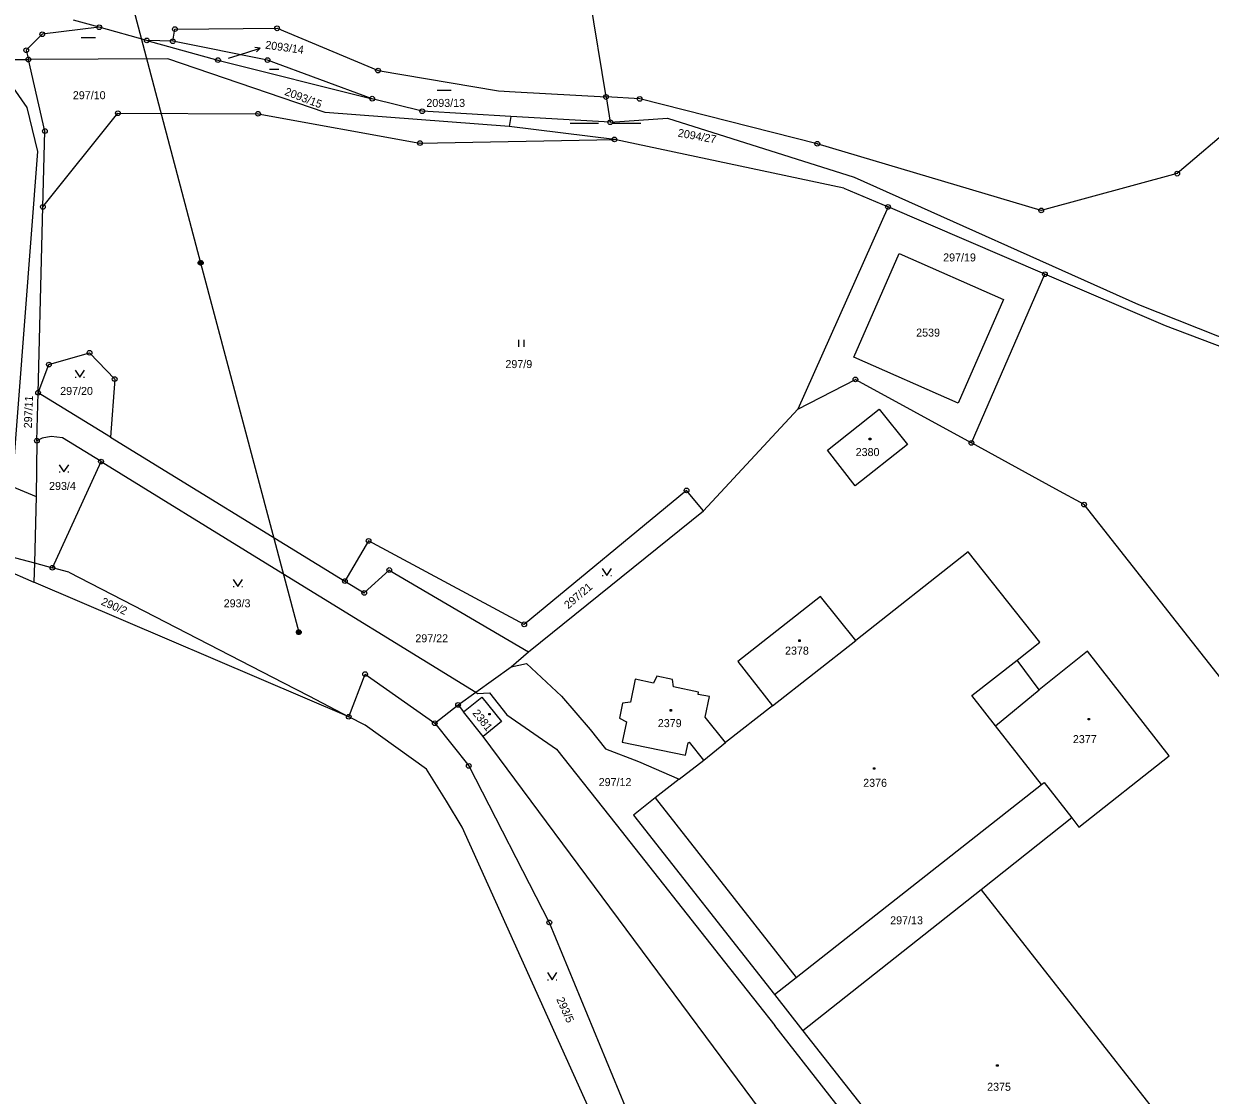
# Model space of a CAD drawing. Extents: x -795483 to -789093, y -1112258 to -1108741.
# Drawn here: x -790264.1 to -790012.1, y -1112091.2 to -1111863.6 of the extents above; entities that cross this region are included whole.
import ezdxf

# ---------------------------------------------------------------- set-up
doc = ezdxf.new("R2010")
doc.units = 0
for name, color, linetype in [('Komunikace', 7, 'Continuous'), ('Vrstva 1', 7, 'Continuous'), ('Vrstva 12', 7, 'Continuous'), ('Vrstva 14', 7, 'Continuous'), ('Vrstva 15', 7, 'Continuous'), ('Vrstva 16', 7, 'Continuous'), ('Vrstva 2', 7, 'Continuous'), ('Vrstva 23', 7, 'Continuous'), ('Vrstva 25', 7, 'Continuous'), ('Vrstva 26', 7, 'Continuous'), ('Vrstva 28', 7, 'Continuous'), ('Vrstva 3', 7, 'Continuous')]:
    doc.layers.add(name, color=color, linetype=linetype)

msp = doc.modelspace()

# ---------------------------------------------------------------- linework, layer by layer
at = {"layer": 'Komunikace'}
msp.add_line((-790220.63, -1111870.93), (-790216.77, -1111869.73), dxfattribs=at)
at = {"layer": 'Vrstva 1'}
for p, q in [((-790140.45, -1111879.2), (-790143.99, -1111857.44)), ((-790248.09, -1111864.4), (-790253.53, -1111862.89)), ((-790260.17, -1111865.88), (-790263.57, -1111869.26)), ((-790248.09, -1111864.4), (-790260.17, -1111865.88)), ((-790237.98, -1111867.19), (-790248.09, -1111864.4)), ((-790232.46, -1111867.36), (-790232.01, -1111864.79)), ((-790232.01, -1111864.79), (-790210.31, -1111864.62)), ((-790210.31, -1111864.62), (-790188.88, -1111873.58)), ((-790232.46, -1111867.36), (-790237.98, -1111867.19)), ((-790237.98, -1111867.19), (-790222.86, -1111871.37)), ((-790212.34, -1111871.38), (-790232.46, -1111867.36)), ((-790263.57, -1111869.26), (-790263.12, -1111871.24)), ((-790263.35, -1111881.43), (-790269.27, -1111873.1)), ((-790269.21, -1111871.26), (-790263.12, -1111871.24)), ((-790233.48, -1111871.11), (-790263.12, -1111871.24)), ((-790259.62, -1111886.43), (-790263.12, -1111871.24)), ((-790200.08, -1111882.51), (-790233.48, -1111871.11)), ((-790222.86, -1111871.37), (-790190.11, -1111879.56)), ((-790190.11, -1111879.56), (-790212.34, -1111871.38)), ((-790188.88, -1111873.58), (-790163.27, -1111877.89)), ((-790163.27, -1111877.89), (-790159.74, -1111878.09)), ((-790159.74, -1111878.09), (-790140.45, -1111879.2)), ((-790179.5, -1111882.22), (-790190.11, -1111879.56)), ((-790133.29, -1111879.61), (-790140.45, -1111879.2)), ((-790140.45, -1111879.2), (-790139.57, -1111884.55)), ((-790095.59, -1111889.13), (-790133.29, -1111879.61)), ((-790000.3, -1111879.31), (-790019.16, -1111895.48)), ((-790261.09, -1111890.79), (-790263.35, -1111881.43)), ((-790260.04, -1111902.53), (-790244.12, -1111882.65)), ((-790244.12, -1111882.65), (-790214.36, -1111882.76)), ((-790214.36, -1111882.76), (-790179.97, -1111888.98)), ((-790161.03, -1111885.45), (-790200.08, -1111882.51)), ((-790160.66, -1111883.32), (-790179.5, -1111882.22)), ((-790160.66, -1111883.32), (-790161.03, -1111885.45)), ((-790139.57, -1111884.55), (-790160.66, -1111883.32)), ((-790138.69, -1111888.22), (-790161.03, -1111885.45)), ((-790139.57, -1111884.55), (-790127.41, -1111883.71)), ((-790127.41, -1111883.71), (-790087.77, -1111896.21)), ((-790260.04, -1111902.53), (-790259.62, -1111886.43)), ((-790179.97, -1111888.98), (-790138.69, -1111888.22)), ((-790089.95, -1111898.53), (-790138.69, -1111888.22)), ((-790266.55, -1111961.94), (-790261.09, -1111890.79)), ((-790048.03, -1111903.29), (-790095.59, -1111889.13)), ((-790019.16, -1111895.48), (-790048.03, -1111903.29)), ((-790089.95, -1111898.53), (-790080.58, -1111902.55)), ((-790087.77, -1111896.21), (-790027.39, -1111923.25)), ((-790261.06, -1111942), (-790260.04, -1111902.53)), ((-790080.58, -1111902.55), (-790099.71, -1111945.52)), ((-790047.27, -1111916.84), (-790080.58, -1111902.55)), ((-790087.87, -1111934.45), (-790078.23, -1111912.46)), ((-790078.23, -1111912.46), (-790056.05, -1111922.2)), ((-790062.87, -1111952.65), (-790047.27, -1111916.84)), ((-790021.69, -1111927.81), (-790047.27, -1111916.84)), ((-790056.05, -1111922.2), (-790065.71, -1111944.2)), ((-790027.39, -1111923.25), (-790001.1, -1111933.71)), ((-790000, -1111936), (-790021.69, -1111927.81)), ((-790258.75, -1111936.01), (-790250.13, -1111933.51)), ((-790250.13, -1111933.51), (-790244.8, -1111939.09)), ((-790261.06, -1111942), (-790258.75, -1111936.01)), ((-790065.71, -1111944.2), (-790087.87, -1111934.45)), ((-790244.8, -1111939.09), (-790245.68, -1111951.44)), ((-790099.71, -1111945.52), (-790087.51, -1111939.18)), ((-790087.51, -1111939.18), (-790062.87, -1111952.65)), ((-790261.32, -1111952.19), (-790261.06, -1111942)), ((-790245.68, -1111951.44), (-790261.06, -1111942)), ((-790099.71, -1111945.52), (-790119.76, -1111967.05)), ((-790093.43, -1111954.22), (-790082.43, -1111945.5)), ((-790082.43, -1111945.5), (-790076.41, -1111952.98)), ((-790258.26, -1111951.26), (-790260.22, -1111951.65)), ((-790255.89, -1111951.58), (-790258.26, -1111951.26)), ((-790247.7, -1111956.61), (-790255.89, -1111951.58)), ((-790245.68, -1111951.44), (-790195.9, -1111981.99)), ((-790261.32, -1111952.19), (-790261.5, -1111964.06)), ((-790260.22, -1111951.65), (-790261.32, -1111952.19)), ((-790076.41, -1111952.98), (-790087.53, -1111961.76)), ((-790044.97, -1111962.45), (-790062.87, -1111952.65)), ((-790258.03, -1111979.16), (-790247.7, -1111956.61)), ((-790247.7, -1111956.61), (-790212.75, -1111978.1)), ((-790087.53, -1111961.76), (-790093.43, -1111954.22)), ((-790266.55, -1111961.94), (-790261.5, -1111964.06)), ((-790261.5, -1111964.06), (-790261.83, -1111978.13)), ((-790123.37, -1111962.74), (-790157.84, -1111991.18)), ((-790119.76, -1111967.05), (-790123.37, -1111962.74)), ((-790038.93, -1111965.75), (-790044.97, -1111962.45)), ((-789941.39, -1112089.8), (-790038.93, -1111965.75)), ((-790156.93, -1111997.02), (-790119.76, -1111967.05)), ((-790190.89, -1111973.47), (-790195.9, -1111981.99)), ((-790157.84, -1111991.18), (-790190.89, -1111973.47)), ((-790267.17, -1111976.68), (-790261.83, -1111978.13)), ((-790063.55, -1111975.76), (-790087.43, -1111994.59)), ((-790048.32, -1111994.96), (-790063.55, -1111975.76)), ((-790261.83, -1111978.13), (-790261.94, -1111982.2)), ((-790261.83, -1111978.13), (-790258.03, -1111979.16)), ((-790254.5, -1111980.11), (-790258.03, -1111979.16)), ((-790212.75, -1111978.1), (-790168.11, -1112005.59)), ((-790254.5, -1111980.11), (-790208.93, -1112003.58)), ((-790191.79, -1111984.5), (-790186.49, -1111979.64)), ((-790186.49, -1111979.64), (-790156.93, -1111997.02)), ((-790195.9, -1111981.99), (-790191.79, -1111984.5)), ((-790094.9, -1111985.24), (-790112.45, -1111999.09)), ((-790087.43, -1111994.59), (-790094.9, -1111985.24)), ((-790105.11, -1112008.49), (-790087.43, -1111994.59)), ((-790053.17, -1111998.79), (-790048.32, -1111994.96)), ((-790038.22, -1111996.9), (-790048.46, -1112005.09)), ((-790020.87, -1112019.09), (-790038.22, -1111996.9)), ((-790160.6, -1112000.19), (-790156.93, -1111997.02)), ((-790112.45, -1111999.09), (-790105.11, -1112008.49)), ((-790062.81, -1112006.32), (-790053.17, -1111998.79)), ((-790048.46, -1112005.09), (-790053.17, -1111998.79)), ((-790195.1, -1112010.79), (-790191.62, -1112001.75)), ((-790191.62, -1112001.75), (-790176.83, -1112012.19)), ((-790168.11, -1112005.59), (-790160.6, -1112000.19)), ((-790160.6, -1112000.19), (-790157.37, -1111999.52)), ((-790157.37, -1111999.52), (-790149.94, -1112006.4)), ((-790208.93, -1112003.58), (-790203.56, -1112006.38)), ((-790134.3, -1112002.85), (-790135.27, -1112007.73)), ((-790130.37, -1112003.67), (-790134.3, -1112002.85)), ((-790129.65, -1112002.15), (-790130.37, -1112003.67)), ((-790126.32, -1112002.87), (-790129.65, -1112002.15)), ((-790126.15, -1112004.44), (-790126.32, -1112002.87)), ((-790120.81, -1112005.6), (-790126.15, -1112004.44)), ((-790203.56, -1112006.38), (-790195.1, -1112010.79)), ((-790171.86, -1112008.29), (-790168.11, -1112005.59)), ((-790170.72, -1112009.75), (-790166.8, -1112006.62)), ((-790168.11, -1112005.59), (-790167.73, -1112005.83)), ((-790167.73, -1112005.83), (-790165.22, -1112005.7)), ((-790166.8, -1112006.62), (-790162.65, -1112011.81)), ((-790165.22, -1112005.7), (-790161.53, -1112010.36)), ((-790149.94, -1112006.4), (-790143.85, -1112013.48)), ((-790120.89, -1112006.1), (-790120.81, -1112005.6)), ((-790118.51, -1112006.52), (-790120.89, -1112006.1)), ((-790119.39, -1112010.91), (-790118.51, -1112006.52)), ((-790057.76, -1112012.74), (-790062.81, -1112006.32)), ((-790176.83, -1112012.19), (-790171.86, -1112008.29)), ((-790171.86, -1112008.29), (-790170.72, -1112009.75)), ((-790136.98, -1112007.91), (-790137.61, -1112011.1)), ((-790135.27, -1112007.73), (-790136.98, -1112007.91)), ((-790105.11, -1112008.49), (-790115.07, -1112016.28)), ((-790166.58, -1112014.96), (-790170.72, -1112009.75)), ((-790162.65, -1112011.81), (-790166.58, -1112014.96)), ((-790161.53, -1112010.36), (-790150.98, -1112017.67)), ((-790137.61, -1112011.1), (-790136.12, -1112011.88)), ((-790136.12, -1112011.88), (-790137, -1112016.23)), ((-790115.07, -1112016.28), (-790119.39, -1112010.91)), ((-790176.83, -1112012.19), (-790169.61, -1112021.25)), ((-790143.85, -1112013.48), (-790140.58, -1112017.62)), ((-790047.98, -1112025.2), (-790057.76, -1112012.74)), ((-790071.2, -1112143.32), (-790166.58, -1112014.96)), ((-790137, -1112016.23), (-790123.55, -1112018.95)), ((-790123.55, -1112018.95), (-790123.01, -1112016.34)), ((-790123.01, -1112016.34), (-790122.71, -1112016.17)), ((-790119.72, -1112020.01), (-790122.71, -1112016.17)), ((-790119.72, -1112020.01), (-790115.07, -1112016.28)), ((-790150.98, -1112017.67), (-790138.3, -1112033.71)), ((-790140.58, -1112017.62), (-790133.56, -1112020.33)), ((-790040.05, -1112034.23), (-790020.87, -1112019.09)), ((-790169.61, -1112021.25), (-790152.5, -1112054.46)), ((-790133.56, -1112020.33), (-790124.92, -1112024.05)), ((-790124.92, -1112024.05), (-790119.72, -1112020.01)), ((-790124.92, -1112024.05), (-790130.03, -1112028.03)), ((-790100.1, -1112066.14), (-790047.98, -1112025.2)), ((-790047.98, -1112025.2), (-790047.41, -1112024.76)), ((-790047.41, -1112024.76), (-790041.56, -1112032.29)), ((-790130.03, -1112028.03), (-790134.64, -1112031.72)), ((-790134.64, -1112031.72), (-790104.69, -1112069.75)), ((-790138.3, -1112033.71), (-790115.3, -1112062.81)), ((-790041.56, -1112032.29), (-790060.83, -1112047.54)), ((-790041.56, -1112032.29), (-790040.05, -1112034.23)), ((-790060.83, -1112047.54), (-790098.64, -1112077.48)), ((-790060.83, -1112047.54), (-790016.22, -1112104.31)), ((-790152.5, -1112054.46), (-790133.36, -1112100.94)), ((-790115.3, -1112062.81), (-790108.07, -1112071.96)), ((-790104.69, -1112069.75), (-790100.1, -1112066.14)), ((-790104.69, -1112069.75), (-790098.64, -1112077.48)), ((-790108.07, -1112071.96), (-790104.59, -1112076.39)), ((-790072, -1112117.92), (-790104.59, -1112076.39)), ((-790098.64, -1112077.48), (-790053.95, -1112134.29))]:
    msp.add_line(p, q, dxfattribs=at)
at = {"layer": 'Vrstva 12'}
for p, q in [((-790249.81, -1111826.5), (-790226.54, -1111914.4)), ((-790226.54, -1111914.4), (-790205.72, -1111992.83))]:
    msp.add_line(p, q, dxfattribs=at)
at = {"layer": 'Vrstva 16'}
for p, q in [((-790216.77, -1111869.73), (-790213.91, -1111868.84)), ((-790213.91, -1111868.84), (-790215.01, -1111868.66)), ((-790213.91, -1111868.84), (-790214.71, -1111869.61))]:
    msp.add_line(p, q, dxfattribs=at)
at = {"layer": 'Vrstva 2'}
for p, q in [((-790057.76, -1112012.74), (-790048.46, -1112005.09)), ((-790130.03, -1112028.03), (-790100.1, -1112066.14))]:
    msp.add_line(p, q, dxfattribs=at)
at = {"layer": 'Vrstva 23'}
for p, q in [((-790251.9, -1111866.56), (-790248.9, -1111866.56)), ((-790211.94, -1111873.28), (-790209.93, -1111873.28)), ((-790176.32, -1111877.78), (-790173.32, -1111877.78)), ((-790148.06, -1111884.79), (-790142.06, -1111884.79)), ((-790139.06, -1111884.79), (-790133.06, -1111884.79)), ((-790158.94, -1111932.26), (-790158.94, -1111930.76)), ((-790157.94, -1111930.76), (-790157.94, -1111932.26)), ((-790253.2, -1111937.22), (-790252.2, -1111938.72)), ((-790253.2, -1111938.72), (-790253, -1111938.72)), ((-790252.2, -1111938.72), (-790251.2, -1111937.22)), ((-790251.4, -1111938.72), (-790251.2, -1111938.72)), ((-790256.56, -1111957.3), (-790255.56, -1111958.8)), ((-790256.56, -1111958.8), (-790256.36, -1111958.8)), ((-790255.56, -1111958.8), (-790254.56, -1111957.3)), ((-790254.76, -1111958.8), (-790254.56, -1111958.8)), ((-790141.27, -1111979.32), (-790140.27, -1111980.82)), ((-790140.27, -1111980.82), (-790139.27, -1111979.32)), ((-790219.62, -1111981.66), (-790218.62, -1111983.16)), ((-790218.62, -1111983.16), (-790217.62, -1111981.66)), ((-790141.27, -1111980.82), (-790141.07, -1111980.82)), ((-790139.47, -1111980.82), (-790139.27, -1111980.82)), ((-790219.62, -1111983.16), (-790219.42, -1111983.16)), ((-790217.82, -1111983.16), (-790217.62, -1111983.16)), ((-790152.88, -1112065.14), (-790151.88, -1112066.64)), ((-790152.88, -1112066.64), (-790152.68, -1112066.64)), ((-790151.88, -1112066.64), (-790150.88, -1112065.14)), ((-790151.08, -1112066.64), (-790150.88, -1112066.64))]:
    msp.add_line(p, q, dxfattribs=at)
at = {"layer": 'Vrstva 25'}
for p, q in [((-790084.55, -1111951.68), (-790084.25, -1111951.68)), ((-790084.55, -1111951.98), (-790084.55, -1111951.68)), ((-790084.25, -1111951.98), (-790084.55, -1111951.98)), ((-790084.25, -1111951.68), (-790084.25, -1111951.98)), ((-790099.53, -1111994.49), (-790099.23, -1111994.49)), ((-790099.53, -1111994.79), (-790099.53, -1111994.49)), ((-790099.23, -1111994.79), (-790099.53, -1111994.79)), ((-790099.23, -1111994.49), (-790099.23, -1111994.79)), ((-790126.85, -1112009.28), (-790126.55, -1112009.28)), ((-790126.85, -1112009.58), (-790126.85, -1112009.28)), ((-790126.55, -1112009.28), (-790126.55, -1112009.58)), ((-790165.37, -1112010.09), (-790165.07, -1112010.09)), ((-790165.37, -1112010.39), (-790165.37, -1112010.09)), ((-790165.07, -1112010.39), (-790165.37, -1112010.39)), ((-790165.07, -1112010.09), (-790165.07, -1112010.39)), ((-790126.55, -1112009.58), (-790126.85, -1112009.58)), ((-790038.1, -1112011.16), (-790037.8, -1112011.16)), ((-790038.1, -1112011.46), (-790038.1, -1112011.16)), ((-790037.8, -1112011.46), (-790038.1, -1112011.46)), ((-790037.8, -1112011.16), (-790037.8, -1112011.46)), ((-790083.68, -1112021.66), (-790083.38, -1112021.66)), ((-790083.68, -1112021.96), (-790083.68, -1112021.66)), ((-790083.38, -1112021.96), (-790083.68, -1112021.96)), ((-790083.38, -1112021.66), (-790083.38, -1112021.96)), ((-790057.52, -1112084.68), (-790057.22, -1112084.68)), ((-790057.52, -1112084.98), (-790057.52, -1112084.68)), ((-790057.22, -1112084.98), (-790057.52, -1112084.98)), ((-790057.22, -1112084.68), (-790057.22, -1112084.98))]:
    msp.add_line(p, q, dxfattribs=at)
at = {"layer": 'Vrstva 26'}
for p, q in [((-790227.04, -1111914.3), (-790226.94, -1111914.1)), ((-790227.04, -1111914.5), (-790227.04, -1111914.3)), ((-790226.94, -1111914.7), (-790227.04, -1111914.5)), ((-790226.94, -1111914.1), (-790226.84, -1111914)), ((-790226.84, -1111914.8), (-790226.94, -1111914.7)), ((-790226.84, -1111914), (-790226.64, -1111913.9)), ((-790226.84, -1111914.2), (-790226.84, -1111914.6)), ((-790226.84, -1111914.6), (-790226.64, -1111914.7)), ((-790226.64, -1111914.9), (-790226.84, -1111914.8)), ((-790226.64, -1111913.9), (-790226.44, -1111913.9)), ((-790226.64, -1111914.7), (-790226.64, -1111914.1)), ((-790226.64, -1111914.1), (-790226.44, -1111914.1)), ((-790226.44, -1111914.9), (-790226.64, -1111914.9)), ((-790226.44, -1111913.9), (-790226.24, -1111914)), ((-790226.44, -1111914.1), (-790226.44, -1111914.7)), ((-790226.44, -1111914.7), (-790226.24, -1111914.6)), ((-790226.24, -1111914.8), (-790226.44, -1111914.9)), ((-790226.24, -1111914), (-790226.14, -1111914.1)), ((-790226.24, -1111914.6), (-790226.24, -1111914.2)), ((-790226.14, -1111914.7), (-790226.24, -1111914.8)), ((-790226.14, -1111914.1), (-790226.04, -1111914.3)), ((-790226.04, -1111914.5), (-790226.14, -1111914.7)), ((-790226.04, -1111914.3), (-790226.04, -1111914.5)), ((-790206.22, -1111992.73), (-790206.12, -1111992.53)), ((-790206.22, -1111992.93), (-790206.22, -1111992.73)), ((-790206.12, -1111993.13), (-790206.22, -1111992.93)), ((-790206.12, -1111992.53), (-790206.02, -1111992.43)), ((-790206.02, -1111993.23), (-790206.12, -1111993.13)), ((-790206.02, -1111992.43), (-790205.82, -1111992.33)), ((-790206.02, -1111992.63), (-790206.02, -1111993.03)), ((-790206.02, -1111993.03), (-790205.82, -1111993.13)), ((-790205.82, -1111993.33), (-790206.02, -1111993.23)), ((-790205.82, -1111992.33), (-790205.62, -1111992.33)), ((-790205.82, -1111993.13), (-790205.82, -1111992.53)), ((-790205.82, -1111992.53), (-790205.62, -1111992.53)), ((-790205.62, -1111993.33), (-790205.82, -1111993.33)), ((-790205.62, -1111992.33), (-790205.42, -1111992.43)), ((-790205.62, -1111992.53), (-790205.62, -1111993.13)), ((-790205.62, -1111993.13), (-790205.42, -1111993.03)), ((-790205.42, -1111993.23), (-790205.62, -1111993.33)), ((-790205.42, -1111992.43), (-790205.32, -1111992.53)), ((-790205.42, -1111993.03), (-790205.42, -1111992.63)), ((-790205.32, -1111993.13), (-790205.42, -1111993.23)), ((-790205.32, -1111992.53), (-790205.22, -1111992.73)), ((-790205.22, -1111992.93), (-790205.32, -1111993.13)), ((-790205.22, -1111992.73), (-790205.22, -1111992.93))]:
    msp.add_line(p, q, dxfattribs=at)
at = {"layer": 'Vrstva 28'}
for centre, radius in [((-790260.17, -1111865.88), 0.5), ((-790260.17, -1111865.88), 0.01), ((-790248.09, -1111864.4), 0.5), ((-790248.09, -1111864.4), 0.01), ((-790232.01, -1111864.79), 0.5), ((-790232.01, -1111864.79), 0.01), ((-790210.31, -1111864.62), 0.5), ((-790210.31, -1111864.62), 0.01), ((-790237.98, -1111867.19), 0.5), ((-790237.98, -1111867.19), 0.01), ((-790232.46, -1111867.36), 0.5), ((-790232.46, -1111867.36), 0.01), ((-790263.57, -1111869.26), 0.5), ((-790263.12, -1111871.24), 0.5), ((-790263.57, -1111869.26), 0.01), ((-790222.86, -1111871.37), 0.5), ((-790212.34, -1111871.38), 0.5), ((-790263.12, -1111871.24), 0.01), ((-790222.86, -1111871.37), 0.01), ((-790212.34, -1111871.38), 0.01), ((-790188.88, -1111873.58), 0.5), ((-790188.88, -1111873.58), 0.01), ((-790190.11, -1111879.56), 0.5), ((-790190.11, -1111879.56), 0.01), ((-790140.45, -1111879.2), 0.5), ((-790140.45, -1111879.2), 0.01), ((-790133.29, -1111879.61), 0.5), ((-790133.29, -1111879.61), 0.01), ((-790244.12, -1111882.65), 0.5), ((-790244.12, -1111882.65), 0.01), ((-790214.36, -1111882.76), 0.5), ((-790214.36, -1111882.76), 0.01), ((-790179.5, -1111882.22), 0.5), ((-790179.5, -1111882.22), 0.01), ((-790259.62, -1111886.43), 0.5), ((-790139.57, -1111884.55), 0.5), ((-790139.57, -1111884.55), 0.01), ((-790259.62, -1111886.43), 0.01), ((-790179.97, -1111888.98), 0.5), ((-790138.69, -1111888.22), 0.5), ((-790138.69, -1111888.22), 0.01), ((-790179.97, -1111888.98), 0.01), ((-790095.59, -1111889.13), 0.5), ((-790095.59, -1111889.13), 0.01), ((-790019.16, -1111895.48), 0.5), ((-790019.16, -1111895.48), 0.01), ((-790260.04, -1111902.53), 0.5), ((-790260.04, -1111902.53), 0.01), ((-790080.58, -1111902.55), 0.5), ((-790080.58, -1111902.55), 0.01), ((-790048.03, -1111903.29), 0.5), ((-790048.03, -1111903.29), 0.01), ((-790047.27, -1111916.84), 0.5), ((-790047.27, -1111916.84), 0.01), ((-790250.13, -1111933.51), 0.5), ((-790250.13, -1111933.51), 0.01), ((-790258.75, -1111936.01), 0.5), ((-790258.75, -1111936.01), 0.01), ((-790244.8, -1111939.09), 0.5), ((-790087.51, -1111939.18), 0.5), ((-790261.06, -1111942), 0.5), ((-790244.8, -1111939.09), 0.01), ((-790087.51, -1111939.18), 0.01), ((-790261.06, -1111942), 0.01), ((-790261.32, -1111952.19), 0.5), ((-790261.32, -1111952.19), 0.01), ((-790062.87, -1111952.65), 0.5), ((-790062.87, -1111952.65), 0.01), ((-790247.7, -1111956.61), 0.5), ((-790247.7, -1111956.61), 0.01), ((-790123.37, -1111962.74), 0.5), ((-790123.37, -1111962.74), 0.01), ((-790038.93, -1111965.75), 0.5), ((-790038.93, -1111965.75), 0.01), ((-790190.89, -1111973.47), 0.5), ((-790190.89, -1111973.47), 0.01), ((-790258.03, -1111979.16), 0.5), ((-790258.03, -1111979.16), 0.01), ((-790186.49, -1111979.64), 0.5), ((-790195.9, -1111981.99), 0.5), ((-790186.49, -1111979.64), 0.01), ((-790195.9, -1111981.99), 0.01), ((-790191.79, -1111984.5), 0.5), ((-790191.79, -1111984.5), 0.01), ((-790157.84, -1111991.18), 0.5), ((-790157.84, -1111991.18), 0.01), ((-790191.62, -1112001.75), 0.5), ((-790191.62, -1112001.75), 0.01), ((-790171.86, -1112008.29), 0.5), ((-790171.86, -1112008.29), 0.01), ((-790195.1, -1112010.79), 0.5), ((-790195.1, -1112010.79), 0.01), ((-790176.83, -1112012.19), 0.5), ((-790176.83, -1112012.19), 0.01), ((-790169.61, -1112021.25), 0.5), ((-790169.61, -1112021.25), 0.01), ((-790152.5, -1112054.46), 0.5), ((-790152.5, -1112054.46), 0.01)]:
    msp.add_circle(centre, radius, dxfattribs=at)
at = {"layer": 'Vrstva 3'}
for p, q in [((-790268.43, -1111979.42), (-790261.94, -1111982.2)), ((-790195.1, -1112010.79), (-790261.94, -1111982.2)), ((-790191.6, -1112012.61), (-790195.1, -1112010.79)), ((-790178.61, -1112021.91), (-790191.6, -1112012.61)), ((-790174.36, -1112028.71), (-790178.61, -1112021.91)), ((-790170.98, -1112034.21), (-790174.36, -1112028.71)), ((-790143.37, -1112095.49), (-790170.98, -1112034.21))]:
    msp.add_line(p, q, dxfattribs=at)

# ---------------------------------------------------------------- texts
at = {"layer": 'Vrstva 14'}
for s, height, p in [('2093/14', 0.1, (-790220.63, -1111870.93)), ('297/10', 1.7, (-790253.68, -1111879.67)), ('2093/13', 1.7, (-790178.61, -1111881.31)), ('297/19', 1.7, (-790068.87, -1111914.12)), ('297/9', 1.7, (-790161.82, -1111936.76)), ('297/20', 1.7, (-790256.37, -1111942.47)), ('293/4', 1.7, (-790258.73, -1111962.64)), ('293/3', 1.7, (-790221.65, -1111987.56)), ('297/22', 1.7, (-790180.95, -1111994.99)), ('297/12', 1.7, (-790142.02, -1112025.52)), ('297/13', 1.7, (-790080.12, -1112054.87))]:
    msp.add_text(s, height=height, dxfattribs=at).set_placement(p)
for s, rotation, p in [('2093/15', 339.1456, (-790208.85, -1111878.71)), ('2094/27', 349.6155, (-790125.31, -1111887.59)), ('297/11', 87.8852, (-790262.4, -1111949.58)), ('297/21', 40.608, (-790148.47, -1111988.01)), ('290/2', 336.4271, (-790247.83, -1111986.95)), ('293/5', 294.3157, (-790151.05, -1112070.79))]:
    msp.add_text(s, height=1.7, rotation=rotation, dxfattribs=at).set_placement(p)
at = {"layer": 'Vrstva 15'}
for s, p in [('2539', (-790074.6, -1111930.08)), ('2380', (-790087.45, -1111955.45)), ('2378', (-790102.45, -1111997.61)), ('2379', (-790129.46, -1112013)), ('2377', (-790041.32, -1112016.4)), ('2376', (-790085.85, -1112025.68)), ('2375', (-790059.53, -1112090.22))]:
    msp.add_text(s, height=1.7, dxfattribs=at).set_placement(p)
msp.add_text('2381', height=1.7, rotation=308.5909, dxfattribs=at).set_placement((-790168.92, -1112010.07))
at = {"layer": 'Vrstva 16'}
msp.add_text('2093/14', height=1.7, rotation=352.0255, dxfattribs=at).set_placement((-790212.91, -1111868.92))

doc.saveas('drawing.dxf')
